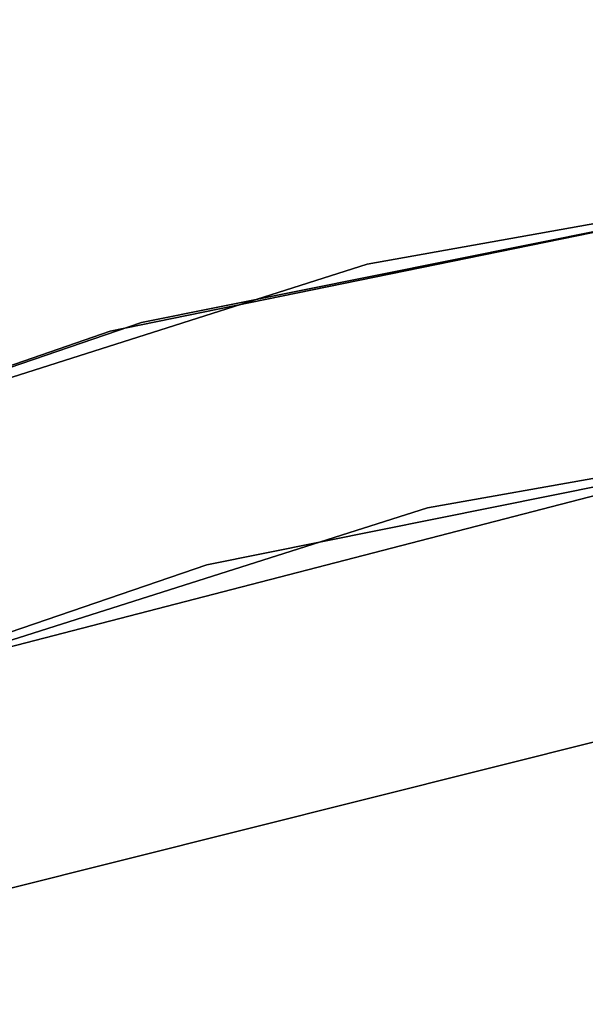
# Model space of a CAD drawing. Extents: x -91 to 91, y -91 to 262.
# Tile 366 of 480: x -17.31 to -13.93, y 57.22 to 63.11. Entities that reach past the tile are written whole.
import ezdxf

# ---------------------------------------------------------------- set-up
doc = ezdxf.new("R2010")
doc.units = 0
doc.header["$LTSCALE"] = 25.4
doc.layers.get('0').update_dxf_attribs({"linetype": 'CONTINUOUS'})

# ---------------------------------------------------------------- blocks, each defined once
blk = doc.blocks.new('ETE0_STL_1')
at = {"color": 0}
for p, q in [((-7.0597, 63.1063, 330.5076), (-15.2363, 61.645, 330.5076)), ((-15.2363, 61.645, 321.0076), (-7.0597, 63.1063, 321.0076)), ((-7.0597, 63.1063, 330.5076), (-15.2363, 61.645, 330.5076)), ((-15.2363, 61.645, 321.0076), (-7.0597, 63.1063, 321.0076)), ((-8.6345, 62.9102, 158.5), (-16.7721, 61.245, 158.5)), ((-16.7721, 61.245, 159.5), (-8.6345, 62.9102, 159.5)), ((-8.6345, 62.9102, 158.5), (-16.7721, 61.245, 158.5)), ((-16.7721, 61.245, 159.5), (-8.6345, 62.9102, 159.5)), ((-16.5853, 61.2958, 159.5), (-8.4427, 62.9362, 159.5)), ((-8.4427, 62.9362, 169), (-16.5853, 61.2958, 169)), ((-16.5853, 61.2958, 159.5), (-8.4427, 62.9362, 159.5)), ((-8.4427, 62.9362, 169), (-16.5853, 61.2958, 169)), ((-15.2363, 61.645, 330.5076), (-23.1523, 59.1289, 330.5076)), ((-23.1523, 59.1289, 321.0076), (-15.2363, 61.645, 321.0076)), ((-15.2363, 61.645, 330.5076), (-23.1523, 59.1289, 330.5076)), ((-23.1523, 59.1289, 321.0076), (-15.2363, 61.645, 321.0076)), ((-15.2363, 61.645, 330.5076), (-15.2363, 61.645, 321.0076)), ((-15.2363, 61.645, 330.5076), (-15.2363, 61.645, 321.0076)), ((-14.8764, 60.1888, 330.5076), (-6.8929, 61.6156, 330.5076)), ((-6.8929, 61.6156, 321.0076), (-14.8764, 60.1888, 321.0076)), ((-6.8929, 61.6156, 321.0076), (-14.8764, 60.1888, 321.0076)), ((-14.8764, 60.1888, 330.5076), (-6.8929, 61.6156, 330.5076)), ((-8.2433, 61.4496, 159.5), (-16.1935, 59.8479, 159.5)), ((-16.1935, 59.8479, 169), (-8.2433, 61.4496, 169)), ((-16.1935, 59.8479, 169), (-8.2433, 61.4496, 169)), ((-8.2433, 61.4496, 159.5), (-16.1935, 59.8479, 159.5)), ((-24.4441, 58.6066, 159.5), (-16.5853, 61.2958, 159.5)), ((-16.5853, 61.2958, 169), (-24.4441, 58.6066, 169)), ((-24.4441, 58.6066, 159.5), (-16.5853, 61.2958, 159.5)), ((-16.5853, 61.2958, 169), (-24.4441, 58.6066, 169)), ((-16.5853, 61.2958, 159.5), (-16.5853, 61.2958, 169)), ((-16.5853, 61.2958, 159.5), (-16.5853, 61.2958, 169)), ((-16.7721, 61.245, 158.5), (-24.6227, 58.5318, 158.5)), ((-24.6227, 58.5318, 159.5), (-16.7721, 61.245, 159.5)), ((-16.7721, 61.245, 158.5), (-24.6227, 58.5318, 158.5)), ((-24.6227, 58.5318, 159.5), (-16.7721, 61.245, 159.5)), ((-16.7721, 61.245, 158.5), (-16.7721, 61.245, 159.5)), ((-16.7721, 61.245, 158.5), (-16.7721, 61.245, 159.5)), ((-11.5916, 60.8559, 327.5076), (-19.4357, 58.8222, 327.5076)), ((-19.4357, 58.8222, 328.5076), (-11.5916, 60.8559, 328.5076)), ((-11.5916, 60.8559, 327.5076), (-19.4357, 58.8222, 327.5076)), ((-19.4357, 58.8222, 328.5076), (-11.5916, 60.8559, 328.5076)), ((-22.6053, 57.7321, 330.5076), (-14.8764, 60.1888, 330.5076)), ((-14.8764, 60.1888, 321.0076), (-22.6053, 57.7321, 321.0076)), ((-14.8764, 60.1888, 321.0076), (-22.6053, 57.7321, 321.0076)), ((-22.6053, 57.7321, 330.5076), (-14.8764, 60.1888, 330.5076)), ((-14.8764, 60.1888, 321.0076), (-14.8764, 60.1888, 330.5076)), ((-14.8764, 60.1888, 321.0076), (-14.8764, 60.1888, 330.5076)), ((-16.1935, 59.8479, 159.5), (-23.8667, 57.2222, 159.5)), ((-23.8667, 57.2222, 169), (-16.1935, 59.8479, 169)), ((-23.8667, 57.2222, 169), (-16.1935, 59.8479, 169)), ((-16.1935, 59.8479, 159.5), (-23.8667, 57.2222, 159.5)), ((-16.1935, 59.8479, 169), (-16.1935, 59.8479, 159.5)), ((-16.1935, 59.8479, 169), (-16.1935, 59.8479, 159.5)), ((-17.4214, 57.9022, 164.5076), (-11.9636, 59.2709, 164.5076)), ((-11.9636, 59.2709, 162.5076), (-17.4214, 57.9022, 162.5076)), ((-11.9636, 59.2709, 162.5076), (-17.4214, 57.9022, 162.5076)), ((-17.4214, 57.9022, 164.5076), (-11.9636, 59.2709, 164.5076))]:
    blk.add_line(p, q, dxfattribs=at)

msp = doc.modelspace()

# ---------------------------------------------------------------- block references
at = {"color": 253}
msp.add_blockref('ETE0_STL_1', (0, 0), dxfattribs=at)

doc.saveas('drawing.dxf')
